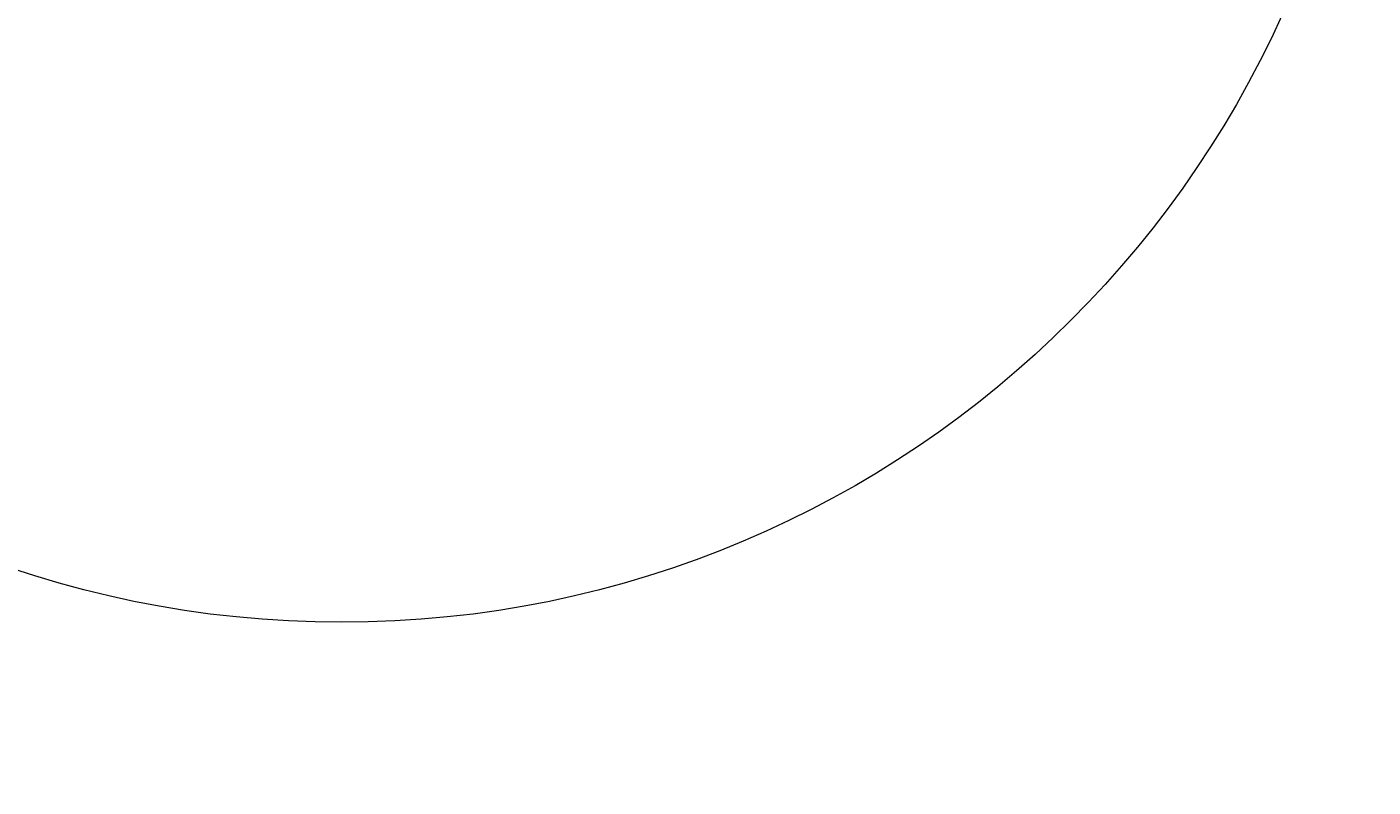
# Model space of a CAD drawing. Header units: millimetres. Extents: x -20950785 to 389010297, y -11535949 to 14056629.
# Tile 263 of 654: x 13394866 to 13848378, y -779197 to -523058. Entities that reach past the tile are written whole.
import ezdxf

# ---------------------------------------------------------------- set-up
doc = ezdxf.new("R2010")
doc.units = ezdxf.units.MM
doc.header["$LTSCALE"] = 60
doc.header["$MEASUREMENT"] = 0
doc.styles.add('PDF Arial Bold', font='times.ttf')

msp = doc.modelspace()

# ---------------------------------------------------------------- linework, layer by layer
at = {"color": 7, "linetype": 'Continuous', "lineweight": 9, "ltscale": 2}
msp.add_circle((13500903, -376200.45), 347474.95, dxfattribs=at)

# ---------------------------------------------------------------- texts
at = {"color": 7, "linetype": 'Continuous', "lineweight": 9, "ltscale": 2, "char_height": 900, "attachment_point": 1, "rotation": 90, "style": 'PDF Arial Bold'}
for insert in [(13402191.87, -1575885.51), (13419191.87, -1578885.51), (13419420.24, -1621654.51), (13402420.24, -1623654.51)]:
    msp.add_mtext_dynamic_manual_height_columns('\\pi1240.70522,t5740.70522;Moderately \\P\\pi690.45288,t5190.45288;Stronge Rock', width=8577.0125, gutter_width=1, heights=[0], dxfattribs=dict(at, insert=insert))

doc.saveas('drawing.dxf')
